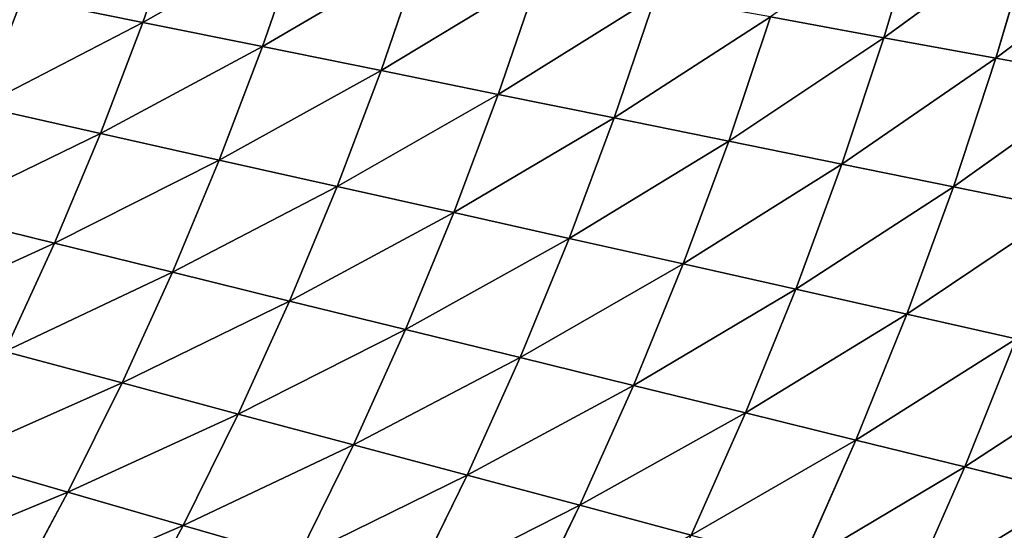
# Model space of a CAD drawing. Extents: x 0 to 605, y 0 to 400.
# Tile 869 of 1056: x 497 to 533, y 140 to 159. Entities that reach past the tile are written whole.
import ezdxf

# ---------------------------------------------------------------- set-up
doc = ezdxf.new("R2010")
doc.units = 0
doc.header["$LTSCALE"] = 25.4
doc.layers.get('0').update_dxf_attribs({"linetype": 'CONTINUOUS'})

# ---------------------------------------------------------------- blocks, each defined once
blk = doc.blocks.new('ATLANTA610_-_S_STL')
at = {"color": 0}
for p, q in [((535.867, 56.065, 258.07), (531.947, 53.933, 257.101)), ((535.867, 56.065, 258.07), (531.947, 53.933, 257.101)), ((531.947, 53.933, 257.101), (527.962, 51.935, 256.119)), ((531.947, 53.933, 257.101), (527.962, 51.935, 256.119)), ((535.551, 53.947, 247.668), (529.824, 51.938, 251.51)), ((535.551, 53.947, 247.668), (529.824, 51.938, 251.51)), ((533.828, 53.934, 252.412), (529.824, 51.938, 251.51)), ((533.828, 53.934, 252.412), (529.824, 51.938, 251.51)), ((529.908, 53.943, 261.729), (531.947, 53.933, 257.101)), ((529.908, 53.943, 261.729), (531.947, 53.933, 257.101)), ((537.117, 53.971, 242.875), (531.531, 51.953, 246.848)), ((537.117, 53.971, 242.875), (531.531, 51.953, 246.848)), ((535.551, 53.947, 247.668), (531.531, 51.953, 246.848)), ((535.551, 53.947, 247.668), (531.531, 51.953, 246.848)), ((531.947, 53.933, 257.101), (533.828, 53.934, 252.412)), ((531.947, 53.933, 257.101), (533.828, 53.934, 252.412)), ((538.528, 54.007, 238.037), (533.085, 51.978, 242.137)), ((538.528, 54.007, 238.037), (533.085, 51.978, 242.137)), ((537.117, 53.971, 242.875), (533.085, 51.978, 242.137)), ((537.117, 53.971, 242.875), (533.085, 51.978, 242.137)), ((527.962, 51.935, 256.119), (525.946, 51.942, 260.668)), ((527.962, 51.935, 256.119), (525.946, 51.942, 260.668)), ((533.085, 51.978, 242.137), (527.447, 50.085, 246.017)), ((533.085, 51.978, 242.137), (527.447, 50.085, 246.017)), ((531.531, 51.953, 246.848), (527.447, 50.085, 246.017)), ((531.531, 51.953, 246.848), (527.447, 50.085, 246.017)), ((534.488, 52.016, 237.382), (528.988, 50.111, 241.389)), ((534.488, 52.016, 237.382), (528.988, 50.111, 241.389)), ((533.085, 51.978, 242.137), (528.988, 50.111, 241.389)), ((533.085, 51.978, 242.137), (528.988, 50.111, 241.389)), ((531.531, 51.953, 246.848), (529.824, 51.938, 251.51)), ((531.531, 51.953, 246.848), (529.824, 51.938, 251.51)), ((533.085, 51.978, 242.137), (531.531, 51.953, 246.848)), ((533.085, 51.978, 242.137), (531.531, 51.953, 246.848)), ((534.488, 52.016, 237.382), (533.085, 51.978, 242.137)), ((534.488, 52.016, 237.382), (533.085, 51.978, 242.137)), ((527.962, 51.935, 256.119), (523.916, 50.064, 255.124)), ((527.962, 51.935, 256.119), (523.916, 50.064, 255.124)), ((529.824, 51.938, 251.51), (525.757, 50.069, 250.597)), ((529.824, 51.938, 251.51), (525.757, 50.069, 250.597)), ((529.824, 51.938, 251.51), (527.962, 51.935, 256.119)), ((529.824, 51.938, 251.51), (527.962, 51.935, 256.119)), ((528.988, 50.111, 241.389), (530.381, 50.149, 236.719)), ((528.988, 50.111, 241.389), (530.381, 50.149, 236.719)), ((521.925, 50.069, 259.593), (517.849, 48.316, 258.505)), ((521.925, 50.069, 259.593), (517.849, 48.316, 258.505)), ((523.916, 50.064, 255.124), (519.815, 48.312, 254.117)), ((523.916, 50.064, 255.124), (519.815, 48.312, 254.117)), ((525.757, 50.069, 250.597), (521.633, 48.318, 249.672)), ((525.757, 50.069, 250.597), (521.633, 48.318, 249.672)), ((521.925, 50.069, 259.593), (523.916, 50.064, 255.124)), ((521.925, 50.069, 259.593), (523.916, 50.064, 255.124)), ((528.988, 50.111, 241.389), (523.305, 48.335, 245.176)), ((528.988, 50.111, 241.389), (523.305, 48.335, 245.176)), ((527.447, 50.085, 246.017), (523.305, 48.335, 245.176)), ((527.447, 50.085, 246.017), (523.305, 48.335, 245.176)), ((523.916, 50.064, 255.124), (525.757, 50.069, 250.597)), ((523.916, 50.064, 255.124), (525.757, 50.069, 250.597)), ((528.988, 50.111, 241.389), (524.831, 48.363, 240.632)), ((528.988, 50.111, 241.389), (524.831, 48.363, 240.632)), ((525.757, 50.069, 250.597), (527.447, 50.085, 246.017)), ((525.757, 50.069, 250.597), (527.447, 50.085, 246.017)), ((527.447, 50.085, 246.017), (528.988, 50.111, 241.389)), ((527.447, 50.085, 246.017), (528.988, 50.111, 241.389)), ((523.305, 48.335, 245.176), (519.108, 46.698, 244.325)), ((523.305, 48.335, 245.176), (519.108, 46.698, 244.325)), ((523.305, 48.335, 245.176), (521.633, 48.318, 249.672)), ((523.305, 48.335, 245.176), (521.633, 48.318, 249.672)), ((524.831, 48.363, 240.632), (523.305, 48.335, 245.176)), ((524.831, 48.363, 240.632), (523.305, 48.335, 245.176)), ((517.849, 48.316, 258.505), (513.723, 46.675, 257.404)), ((517.849, 48.316, 258.505), (513.723, 46.675, 257.404)), ((519.815, 48.312, 254.117), (515.662, 46.673, 253.098)), ((519.815, 48.312, 254.117), (515.662, 46.673, 253.098)), ((517.849, 48.316, 258.505), (515.734, 48.329, 262.83)), ((517.849, 48.316, 258.505), (515.734, 48.329, 262.83)), ((521.633, 48.318, 249.672), (517.456, 46.68, 248.737)), ((521.633, 48.318, 249.672), (517.456, 46.68, 248.737)), ((519.815, 48.312, 254.117), (517.849, 48.316, 258.505)), ((519.815, 48.312, 254.117), (517.849, 48.316, 258.505)), ((521.633, 48.318, 249.672), (519.815, 48.312, 254.117)), ((521.633, 48.318, 249.672), (519.815, 48.312, 254.117)), ((513.723, 46.675, 257.404), (509.55, 45.14, 256.29)), ((513.723, 46.675, 257.404), (509.55, 45.14, 256.29)), ((515.662, 46.673, 253.098), (511.46, 45.139, 252.068)), ((515.662, 46.673, 253.098), (511.46, 45.139, 252.068)), ((511.639, 46.687, 261.648), (513.723, 46.675, 257.404)), ((511.639, 46.687, 261.648), (513.723, 46.675, 257.404)), ((517.456, 46.68, 248.737), (513.229, 45.148, 247.791)), ((517.456, 46.68, 248.737), (513.229, 45.148, 247.791)), ((513.723, 46.675, 257.404), (515.662, 46.673, 253.098)), ((513.723, 46.675, 257.404), (515.662, 46.673, 253.098)), ((519.108, 46.698, 244.325), (514.859, 45.165, 243.465)), ((519.108, 46.698, 244.325), (514.859, 45.165, 243.465)), ((515.662, 46.673, 253.098), (517.456, 46.68, 248.737)), ((515.662, 46.673, 253.098), (517.456, 46.68, 248.737)), ((517.456, 46.68, 248.737), (519.108, 46.698, 244.325)), ((517.456, 46.68, 248.737), (519.108, 46.698, 244.325)), ((519.108, 46.698, 244.325), (520.617, 46.725, 239.867)), ((519.108, 46.698, 244.325), (520.617, 46.725, 239.867)), ((507.499, 45.151, 260.453), (503.316, 43.713, 259.245)), ((507.499, 45.151, 260.453), (503.316, 43.713, 259.245)), ((509.55, 45.14, 256.29), (505.333, 43.705, 255.165)), ((509.55, 45.14, 256.29), (505.333, 43.705, 255.165)), ((511.46, 45.139, 252.068), (507.213, 43.705, 251.027)), ((511.46, 45.139, 252.068), (507.213, 43.705, 251.027)), ((509.55, 45.14, 256.29), (507.499, 45.151, 260.453)), ((509.55, 45.14, 256.29), (507.499, 45.151, 260.453)), ((513.229, 45.148, 247.791), (508.956, 43.713, 246.836)), ((513.229, 45.148, 247.791), (508.956, 43.713, 246.836)), ((511.46, 45.139, 252.068), (509.55, 45.14, 256.29)), ((511.46, 45.139, 252.068), (509.55, 45.14, 256.29)), ((514.859, 45.165, 243.465), (510.563, 43.731, 242.596)), ((514.859, 45.165, 243.465), (510.563, 43.731, 242.596)), ((513.229, 45.148, 247.791), (511.46, 45.139, 252.068)), ((513.229, 45.148, 247.791), (511.46, 45.139, 252.068)), ((514.859, 45.165, 243.465), (513.229, 45.148, 247.791)), ((514.859, 45.165, 243.465), (513.229, 45.148, 247.791)), ((516.351, 45.192, 239.093), (514.859, 45.165, 243.465)), ((516.351, 45.192, 239.093), (514.859, 45.165, 243.465)), ((503.316, 43.713, 259.245), (499.093, 42.369, 258.024)), ((503.316, 43.713, 259.245), (499.093, 42.369, 258.024)), ((505.333, 43.705, 255.165), (501.076, 42.361, 254.028)), ((505.333, 43.705, 255.165), (501.076, 42.361, 254.028)), ((501.159, 43.73, 263.261), (503.316, 43.713, 259.245)), ((501.159, 43.73, 263.261), (503.316, 43.713, 259.245)), ((507.213, 43.705, 251.027), (502.925, 42.362, 249.975)), ((507.213, 43.705, 251.027), (502.925, 42.362, 249.975)), ((503.316, 43.713, 259.245), (505.333, 43.705, 255.165)), ((503.316, 43.713, 259.245), (505.333, 43.705, 255.165)), ((508.956, 43.713, 246.836), (504.64, 42.371, 245.87)), ((508.956, 43.713, 246.836), (504.64, 42.371, 245.87)), ((505.333, 43.705, 255.165), (507.213, 43.705, 251.027)), ((505.333, 43.705, 255.165), (507.213, 43.705, 251.027)), ((510.563, 43.731, 242.596), (506.223, 42.388, 241.718)), ((510.563, 43.731, 242.596), (506.223, 42.388, 241.718)), ((507.213, 43.705, 251.027), (508.956, 43.713, 246.836)), ((507.213, 43.705, 251.027), (508.956, 43.713, 246.836)), ((508.956, 43.713, 246.836), (510.563, 43.731, 242.596)), ((508.956, 43.713, 246.836), (510.563, 43.731, 242.596)), ((510.563, 43.731, 242.596), (512.036, 43.758, 238.312)), ((510.563, 43.731, 242.596), (512.036, 43.758, 238.312)), ((499.093, 42.369, 258.024), (494.834, 41.11, 256.792)), ((499.093, 42.369, 258.024), (494.834, 41.11, 256.792)), ((501.076, 42.361, 254.028), (496.781, 41.104, 252.881)), ((501.076, 42.361, 254.028), (496.781, 41.104, 252.881)), ((499.093, 42.369, 258.024), (496.975, 42.384, 261.958)), ((499.093, 42.369, 258.024), (496.975, 42.384, 261.958)), ((502.925, 42.362, 249.975), (498.597, 41.105, 248.914)), ((502.925, 42.362, 249.975), (498.597, 41.105, 248.914)), ((501.076, 42.361, 254.028), (499.093, 42.369, 258.024)), ((501.076, 42.361, 254.028), (499.093, 42.369, 258.024)), ((504.64, 42.371, 245.87), (500.283, 41.114, 244.896)), ((504.64, 42.371, 245.87), (500.283, 41.114, 244.896)), ((502.925, 42.362, 249.975), (501.076, 42.361, 254.028)), ((502.925, 42.362, 249.975), (501.076, 42.361, 254.028)), ((506.223, 42.388, 241.718), (501.84, 41.13, 240.831)), ((506.223, 42.388, 241.718), (501.84, 41.13, 240.831)), ((504.64, 42.371, 245.87), (502.925, 42.362, 249.975)), ((504.64, 42.371, 245.87), (502.925, 42.362, 249.975)), ((506.223, 42.388, 241.718), (504.64, 42.371, 245.87)), ((506.223, 42.388, 241.718), (504.64, 42.371, 245.87)), ((507.674, 42.414, 237.522), (506.223, 42.388, 241.718)), ((507.674, 42.414, 237.522), (506.223, 42.388, 241.718)), ((501.84, 41.13, 240.831), (497.418, 39.954, 239.937)), ((501.84, 41.13, 240.831), (497.418, 39.954, 239.937)), ((500.283, 41.114, 244.896), (501.84, 41.13, 240.831)), ((500.283, 41.114, 244.896), (501.84, 41.13, 240.831)), ((501.84, 41.13, 240.831), (503.269, 41.155, 236.725)), ((501.84, 41.13, 240.831), (503.269, 41.155, 236.725)), ((498.597, 41.105, 248.914), (494.231, 39.929, 247.842)), ((498.597, 41.105, 248.914), (494.231, 39.929, 247.842)), ((500.283, 41.114, 244.896), (495.887, 39.938, 243.912)), ((500.283, 41.114, 244.896), (495.887, 39.938, 243.912)), ((496.781, 41.104, 252.881), (498.597, 41.105, 248.914)), ((496.781, 41.104, 252.881), (498.597, 41.105, 248.914)), ((498.597, 41.105, 248.914), (500.283, 41.114, 244.896)), ((498.597, 41.105, 248.914), (500.283, 41.114, 244.896))]:
    blk.add_line(p, q, dxfattribs=at)
mesh = blk.add_polyface(dxfattribs=at)
corners = [(529.908, 53.943, 261.729), (535.867, 56.065, 258.07), (531.947, 53.933, 257.101), (533.806, 56.078, 262.776)]
mesh.append_faces([[corners[k] for k in face] for face in [(0, 1, 2), (1, 0, 3)]], dxfattribs={"vtx0": -1, "color": 0})
mesh = blk.add_polyface(dxfattribs=at)
corners = [(531.947, 53.933, 257.101), (537.765, 56.064, 253.302), (533.828, 53.934, 252.412), (535.867, 56.065, 258.07)]
mesh.append_faces([[corners[k] for k in face] for face in [(0, 1, 2), (1, 0, 3)]], dxfattribs={"vtx0": -1, "color": 0})
mesh = blk.add_polyface(dxfattribs=at)
corners = [(525.946, 51.942, 260.668), (531.947, 53.933, 257.101), (527.962, 51.935, 256.119), (529.908, 53.943, 261.729)]
mesh.append_faces([[corners[k] for k in face] for face in [(0, 1, 2), (1, 0, 3)]], dxfattribs={"vtx0": -1, "color": 0})
mesh = blk.add_polyface(dxfattribs=at)
corners = [(527.962, 51.935, 256.119), (533.828, 53.934, 252.412), (529.824, 51.938, 251.51), (531.947, 53.933, 257.101)]
mesh.append_faces([[corners[k] for k in face] for face in [(0, 1, 2), (1, 0, 3)]], dxfattribs={"vtx0": -1, "color": 0})
mesh = blk.add_polyface(dxfattribs=at)
corners = [(533.828, 53.934, 252.412), (535.551, 53.947, 247.668), (529.824, 51.938, 251.51)]
mesh.append_faces([[corners[k] for k in face] for face in [(0, 1, 2)]], dxfattribs={"color": 0})
mesh = blk.add_polyface(dxfattribs=at)
corners = [(529.824, 51.938, 251.51), (535.551, 53.947, 247.668), (531.531, 51.953, 246.848)]
mesh.append_faces([[corners[k] for k in face] for face in [(0, 1, 2)]], dxfattribs={"color": 0})
mesh = blk.add_polyface(dxfattribs=at)
corners = [(535.551, 53.947, 247.668), (537.117, 53.971, 242.875), (531.531, 51.953, 246.848)]
mesh.append_faces([[corners[k] for k in face] for face in [(0, 1, 2)]], dxfattribs={"color": 0})
mesh = blk.add_polyface(dxfattribs=at)
corners = [(531.531, 51.953, 246.848), (537.117, 53.971, 242.875), (533.085, 51.978, 242.137)]
mesh.append_faces([[corners[k] for k in face] for face in [(0, 1, 2)]], dxfattribs={"color": 0})
mesh = blk.add_polyface(dxfattribs=at)
corners = [(537.117, 53.971, 242.875), (538.528, 54.007, 238.037), (533.085, 51.978, 242.137)]
mesh.append_faces([[corners[k] for k in face] for face in [(0, 1, 2)]], dxfattribs={"color": 0})
mesh = blk.add_polyface(dxfattribs=at)
corners = [(533.085, 51.978, 242.137), (538.528, 54.007, 238.037), (534.488, 52.016, 237.382)]
mesh.append_faces([[corners[k] for k in face] for face in [(0, 1, 2)]], dxfattribs={"color": 0})
mesh = blk.add_polyface(dxfattribs=at)
corners = [(521.925, 50.069, 259.593), (527.962, 51.935, 256.119), (523.916, 50.064, 255.124), (525.946, 51.942, 260.668)]
mesh.append_faces([[corners[k] for k in face] for face in [(0, 1, 2), (1, 0, 3)]], dxfattribs={"vtx0": -1, "color": 0})
mesh = blk.add_polyface(dxfattribs=at)
corners = [(525.757, 50.069, 250.597), (531.531, 51.953, 246.848), (527.447, 50.085, 246.017), (529.824, 51.938, 251.51)]
mesh.append_faces([[corners[k] for k in face] for face in [(0, 1, 2), (1, 0, 3)]], dxfattribs={"vtx0": -1, "color": 0})
mesh = blk.add_polyface(dxfattribs=at)
corners = [(531.531, 51.953, 246.848), (533.085, 51.978, 242.137), (527.447, 50.085, 246.017)]
mesh.append_faces([[corners[k] for k in face] for face in [(0, 1, 2)]], dxfattribs={"color": 0})
mesh = blk.add_polyface(dxfattribs=at)
corners = [(527.447, 50.085, 246.017), (533.085, 51.978, 242.137), (528.988, 50.111, 241.389)]
mesh.append_faces([[corners[k] for k in face] for face in [(0, 1, 2)]], dxfattribs={"color": 0})
mesh = blk.add_polyface(dxfattribs=at)
corners = [(533.085, 51.978, 242.137), (534.488, 52.016, 237.382), (528.988, 50.111, 241.389)]
mesh.append_faces([[corners[k] for k in face] for face in [(0, 1, 2)]], dxfattribs={"color": 0})
mesh = blk.add_polyface(dxfattribs=at)
corners = [(528.988, 50.111, 241.389), (534.488, 52.016, 237.382), (530.381, 50.149, 236.719)]
mesh.append_faces([[corners[k] for k in face] for face in [(0, 1, 2)]], dxfattribs={"color": 0})
mesh = blk.add_polyface(dxfattribs=at)
corners = [(523.916, 50.064, 255.124), (529.824, 51.938, 251.51), (525.757, 50.069, 250.597), (527.962, 51.935, 256.119)]
mesh.append_faces([[corners[k] for k in face] for face in [(0, 1, 2), (1, 0, 3)]], dxfattribs={"vtx0": -1, "color": 0})
mesh = blk.add_polyface(dxfattribs=at)
corners = [(528.988, 50.111, 241.389), (530.381, 50.149, 236.719), (524.831, 48.363, 240.632)]
mesh.append_faces([[corners[k] for k in face] for face in [(0, 1, 2)]], dxfattribs={"color": 0})
mesh = blk.add_polyface(dxfattribs=at)
corners = [(515.734, 48.329, 262.83), (521.925, 50.069, 259.593), (517.849, 48.316, 258.505), (519.781, 50.085, 263.998)]
mesh.append_faces([[corners[k] for k in face] for face in [(0, 1, 2), (1, 0, 3)]], dxfattribs={"vtx0": -1, "color": 0})
mesh = blk.add_polyface(dxfattribs=at)
corners = [(517.849, 48.316, 258.505), (523.916, 50.064, 255.124), (519.815, 48.312, 254.117), (521.925, 50.069, 259.593)]
mesh.append_faces([[corners[k] for k in face] for face in [(0, 1, 2), (1, 0, 3)]], dxfattribs={"vtx0": -1, "color": 0})
mesh = blk.add_polyface(dxfattribs=at)
corners = [(519.815, 48.312, 254.117), (525.757, 50.069, 250.597), (521.633, 48.318, 249.672), (523.916, 50.064, 255.124)]
mesh.append_faces([[corners[k] for k in face] for face in [(0, 1, 2), (1, 0, 3)]], dxfattribs={"vtx0": -1, "color": 0})
mesh = blk.add_polyface(dxfattribs=at)
corners = [(521.633, 48.318, 249.672), (527.447, 50.085, 246.017), (523.305, 48.335, 245.176), (525.757, 50.069, 250.597)]
mesh.append_faces([[corners[k] for k in face] for face in [(0, 1, 2), (1, 0, 3)]], dxfattribs={"vtx0": -1, "color": 0})
mesh = blk.add_polyface(dxfattribs=at)
corners = [(527.447, 50.085, 246.017), (528.988, 50.111, 241.389), (523.305, 48.335, 245.176)]
mesh.append_faces([[corners[k] for k in face] for face in [(0, 1, 2)]], dxfattribs={"color": 0})
mesh = blk.add_polyface(dxfattribs=at)
corners = [(523.305, 48.335, 245.176), (528.988, 50.111, 241.389), (524.831, 48.363, 240.632)]
mesh.append_faces([[corners[k] for k in face] for face in [(0, 1, 2)]], dxfattribs={"color": 0})
mesh = blk.add_polyface(dxfattribs=at)
corners = [(517.456, 46.68, 248.737), (523.305, 48.335, 245.176), (519.108, 46.698, 244.325), (521.633, 48.318, 249.672)]
mesh.append_faces([[corners[k] for k in face] for face in [(0, 1, 2), (1, 0, 3)]], dxfattribs={"vtx0": -1, "color": 0})
mesh = blk.add_polyface(dxfattribs=at)
corners = [(519.108, 46.698, 244.325), (524.831, 48.363, 240.632), (520.617, 46.725, 239.867), (523.305, 48.335, 245.176)]
mesh.append_faces([[corners[k] for k in face] for face in [(0, 1, 2), (1, 0, 3)]], dxfattribs={"vtx0": -1, "color": 0})
mesh = blk.add_polyface(dxfattribs=at)
corners = [(511.639, 46.687, 261.648), (517.849, 48.316, 258.505), (513.723, 46.675, 257.404), (515.734, 48.329, 262.83)]
mesh.append_faces([[corners[k] for k in face] for face in [(0, 1, 2), (1, 0, 3)]], dxfattribs={"vtx0": -1, "color": 0})
mesh = blk.add_polyface(dxfattribs=at)
corners = [(513.723, 46.675, 257.404), (519.815, 48.312, 254.117), (515.662, 46.673, 253.098), (517.849, 48.316, 258.505)]
mesh.append_faces([[corners[k] for k in face] for face in [(0, 1, 2), (1, 0, 3)]], dxfattribs={"vtx0": -1, "color": 0})
mesh = blk.add_polyface(dxfattribs=at)
corners = [(515.662, 46.673, 253.098), (521.633, 48.318, 249.672), (517.456, 46.68, 248.737), (519.815, 48.312, 254.117)]
mesh.append_faces([[corners[k] for k in face] for face in [(0, 1, 2), (1, 0, 3)]], dxfattribs={"vtx0": -1, "color": 0})
mesh = blk.add_polyface(dxfattribs=at)
corners = [(507.499, 45.151, 260.453), (513.723, 46.675, 257.404), (509.55, 45.14, 256.29), (511.639, 46.687, 261.648)]
mesh.append_faces([[corners[k] for k in face] for face in [(0, 1, 2), (1, 0, 3)]], dxfattribs={"vtx0": -1, "color": 0})
mesh = blk.add_polyface(dxfattribs=at)
corners = [(509.55, 45.14, 256.29), (515.662, 46.673, 253.098), (511.46, 45.139, 252.068), (513.723, 46.675, 257.404)]
mesh.append_faces([[corners[k] for k in face] for face in [(0, 1, 2), (1, 0, 3)]], dxfattribs={"vtx0": -1, "color": 0})
mesh = blk.add_polyface(dxfattribs=at)
corners = [(511.46, 45.139, 252.068), (517.456, 46.68, 248.737), (513.229, 45.148, 247.791), (515.662, 46.673, 253.098)]
mesh.append_faces([[corners[k] for k in face] for face in [(0, 1, 2), (1, 0, 3)]], dxfattribs={"vtx0": -1, "color": 0})
mesh = blk.add_polyface(dxfattribs=at)
corners = [(513.229, 45.148, 247.791), (519.108, 46.698, 244.325), (514.859, 45.165, 243.465), (517.456, 46.68, 248.737)]
mesh.append_faces([[corners[k] for k in face] for face in [(0, 1, 2), (1, 0, 3)]], dxfattribs={"vtx0": -1, "color": 0})
mesh = blk.add_polyface(dxfattribs=at)
corners = [(514.859, 45.165, 243.465), (520.617, 46.725, 239.867), (516.351, 45.192, 239.093), (519.108, 46.698, 244.325)]
mesh.append_faces([[corners[k] for k in face] for face in [(0, 1, 2), (1, 0, 3)]], dxfattribs={"vtx0": -1, "color": 0})
mesh = blk.add_polyface(dxfattribs=at)
corners = [(501.159, 43.73, 263.261), (507.499, 45.151, 260.453), (503.316, 43.713, 259.245), (505.305, 45.169, 264.551)]
mesh.append_faces([[corners[k] for k in face] for face in [(0, 1, 2), (1, 0, 3)]], dxfattribs={"vtx0": -1, "color": 0})
mesh = blk.add_polyface(dxfattribs=at)
corners = [(503.316, 43.713, 259.245), (509.55, 45.14, 256.29), (505.333, 43.705, 255.165), (507.499, 45.151, 260.453)]
mesh.append_faces([[corners[k] for k in face] for face in [(0, 1, 2), (1, 0, 3)]], dxfattribs={"vtx0": -1, "color": 0})
mesh = blk.add_polyface(dxfattribs=at)
corners = [(505.333, 43.705, 255.165), (511.46, 45.139, 252.068), (507.213, 43.705, 251.027), (509.55, 45.14, 256.29)]
mesh.append_faces([[corners[k] for k in face] for face in [(0, 1, 2), (1, 0, 3)]], dxfattribs={"vtx0": -1, "color": 0})
mesh = blk.add_polyface(dxfattribs=at)
corners = [(507.213, 43.705, 251.027), (513.229, 45.148, 247.791), (508.956, 43.713, 246.836), (511.46, 45.139, 252.068)]
mesh.append_faces([[corners[k] for k in face] for face in [(0, 1, 2), (1, 0, 3)]], dxfattribs={"vtx0": -1, "color": 0})
mesh = blk.add_polyface(dxfattribs=at)
corners = [(508.956, 43.713, 246.836), (514.859, 45.165, 243.465), (510.563, 43.731, 242.596), (513.229, 45.148, 247.791)]
mesh.append_faces([[corners[k] for k in face] for face in [(0, 1, 2), (1, 0, 3)]], dxfattribs={"vtx0": -1, "color": 0})
mesh = blk.add_polyface(dxfattribs=at)
corners = [(510.563, 43.731, 242.596), (516.351, 45.192, 239.093), (512.036, 43.758, 238.312), (514.859, 45.165, 243.465)]
mesh.append_faces([[corners[k] for k in face] for face in [(0, 1, 2), (1, 0, 3)]], dxfattribs={"vtx0": -1, "color": 0})
mesh = blk.add_polyface(dxfattribs=at)
corners = [(496.975, 42.384, 261.958), (503.316, 43.713, 259.245), (499.093, 42.369, 258.024), (501.159, 43.73, 263.261)]
mesh.append_faces([[corners[k] for k in face] for face in [(0, 1, 2), (1, 0, 3)]], dxfattribs={"vtx0": -1, "color": 0})
mesh = blk.add_polyface(dxfattribs=at)
corners = [(499.093, 42.369, 258.024), (505.333, 43.705, 255.165), (501.076, 42.361, 254.028), (503.316, 43.713, 259.245)]
mesh.append_faces([[corners[k] for k in face] for face in [(0, 1, 2), (1, 0, 3)]], dxfattribs={"vtx0": -1, "color": 0})
mesh = blk.add_polyface(dxfattribs=at)
corners = [(501.076, 42.361, 254.028), (507.213, 43.705, 251.027), (502.925, 42.362, 249.975), (505.333, 43.705, 255.165)]
mesh.append_faces([[corners[k] for k in face] for face in [(0, 1, 2), (1, 0, 3)]], dxfattribs={"vtx0": -1, "color": 0})
mesh = blk.add_polyface(dxfattribs=at)
corners = [(502.925, 42.362, 249.975), (508.956, 43.713, 246.836), (504.64, 42.371, 245.87), (507.213, 43.705, 251.027)]
mesh.append_faces([[corners[k] for k in face] for face in [(0, 1, 2), (1, 0, 3)]], dxfattribs={"vtx0": -1, "color": 0})
mesh = blk.add_polyface(dxfattribs=at)
corners = [(504.64, 42.371, 245.87), (510.563, 43.731, 242.596), (506.223, 42.388, 241.718), (508.956, 43.713, 246.836)]
mesh.append_faces([[corners[k] for k in face] for face in [(0, 1, 2), (1, 0, 3)]], dxfattribs={"vtx0": -1, "color": 0})
mesh = blk.add_polyface(dxfattribs=at)
corners = [(506.223, 42.388, 241.718), (512.036, 43.758, 238.312), (507.674, 42.414, 237.522), (510.563, 43.731, 242.596)]
mesh.append_faces([[corners[k] for k in face] for face in [(0, 1, 2), (1, 0, 3)]], dxfattribs={"vtx0": -1, "color": 0})
mesh = blk.add_polyface(dxfattribs=at)
corners = [(492.755, 41.124, 260.642), (499.093, 42.369, 258.024), (494.834, 41.11, 256.792), (496.975, 42.384, 261.958)]
mesh.append_faces([[corners[k] for k in face] for face in [(0, 1, 2), (1, 0, 3)]], dxfattribs={"vtx0": -1, "color": 0})
mesh = blk.add_polyface(dxfattribs=at)
corners = [(494.834, 41.11, 256.792), (501.076, 42.361, 254.028), (496.781, 41.104, 252.881), (499.093, 42.369, 258.024)]
mesh.append_faces([[corners[k] for k in face] for face in [(0, 1, 2), (1, 0, 3)]], dxfattribs={"vtx0": -1, "color": 0})
mesh = blk.add_polyface(dxfattribs=at)
corners = [(496.781, 41.104, 252.881), (502.925, 42.362, 249.975), (498.597, 41.105, 248.914), (501.076, 42.361, 254.028)]
mesh.append_faces([[corners[k] for k in face] for face in [(0, 1, 2), (1, 0, 3)]], dxfattribs={"vtx0": -1, "color": 0})
mesh = blk.add_polyface(dxfattribs=at)
corners = [(498.597, 41.105, 248.914), (504.64, 42.371, 245.87), (500.283, 41.114, 244.896), (502.925, 42.362, 249.975)]
mesh.append_faces([[corners[k] for k in face] for face in [(0, 1, 2), (1, 0, 3)]], dxfattribs={"vtx0": -1, "color": 0})
mesh = blk.add_polyface(dxfattribs=at)
corners = [(500.283, 41.114, 244.896), (506.223, 42.388, 241.718), (501.84, 41.13, 240.831), (504.64, 42.371, 245.87)]
mesh.append_faces([[corners[k] for k in face] for face in [(0, 1, 2), (1, 0, 3)]], dxfattribs={"vtx0": -1, "color": 0})
mesh = blk.add_polyface(dxfattribs=at)
corners = [(501.84, 41.13, 240.831), (507.674, 42.414, 237.522), (503.269, 41.155, 236.725), (506.223, 42.388, 241.718)]
mesh.append_faces([[corners[k] for k in face] for face in [(0, 1, 2), (1, 0, 3)]], dxfattribs={"vtx0": -1, "color": 0})
mesh = blk.add_polyface(dxfattribs=at)
corners = [(495.887, 39.938, 243.912), (501.84, 41.13, 240.831), (497.418, 39.954, 239.937), (500.283, 41.114, 244.896)]
mesh.append_faces([[corners[k] for k in face] for face in [(0, 1, 2), (1, 0, 3)]], dxfattribs={"vtx0": -1, "color": 0})
mesh = blk.add_polyface(dxfattribs=at)
corners = [(497.418, 39.954, 239.937), (503.269, 41.155, 236.725), (498.824, 39.977, 235.921), (501.84, 41.13, 240.831)]
mesh.append_faces([[corners[k] for k in face] for face in [(0, 1, 2), (1, 0, 3)]], dxfattribs={"vtx0": -1, "color": 0})
mesh = blk.add_polyface(dxfattribs=at)
corners = [(492.449, 39.927, 251.722), (498.597, 41.105, 248.914), (494.231, 39.929, 247.842), (496.781, 41.104, 252.881)]
mesh.append_faces([[corners[k] for k in face] for face in [(0, 1, 2), (1, 0, 3)]], dxfattribs={"vtx0": -1, "color": 0})
mesh = blk.add_polyface(dxfattribs=at)
corners = [(494.231, 39.929, 247.842), (500.283, 41.114, 244.896), (495.887, 39.938, 243.912), (498.597, 41.105, 248.914)]
mesh.append_faces([[corners[k] for k in face] for face in [(0, 1, 2), (1, 0, 3)]], dxfattribs={"vtx0": -1, "color": 0})
mesh = blk.add_polyface(dxfattribs=at)
corners = [(486.988, 37.81, 241.92), (497.418, 39.954, 239.937), (488.461, 37.825, 238.125), (495.887, 39.938, 243.912)]
mesh.append_faces([[corners[k] for k in face] for face in [(0, 1, 2), (1, 0, 3)]], dxfattribs={"vtx0": -1, "color": 0})

msp = doc.modelspace()

# ---------------------------------------------------------------- block references
at = {"color": 254, "extrusion": (0, -1, 5.55112e-17)}
msp.add_blockref('ATLANTA610_-_S_STL', (-0.269, -0.066, -399.883), dxfattribs=at)

doc.saveas('drawing.dxf')
